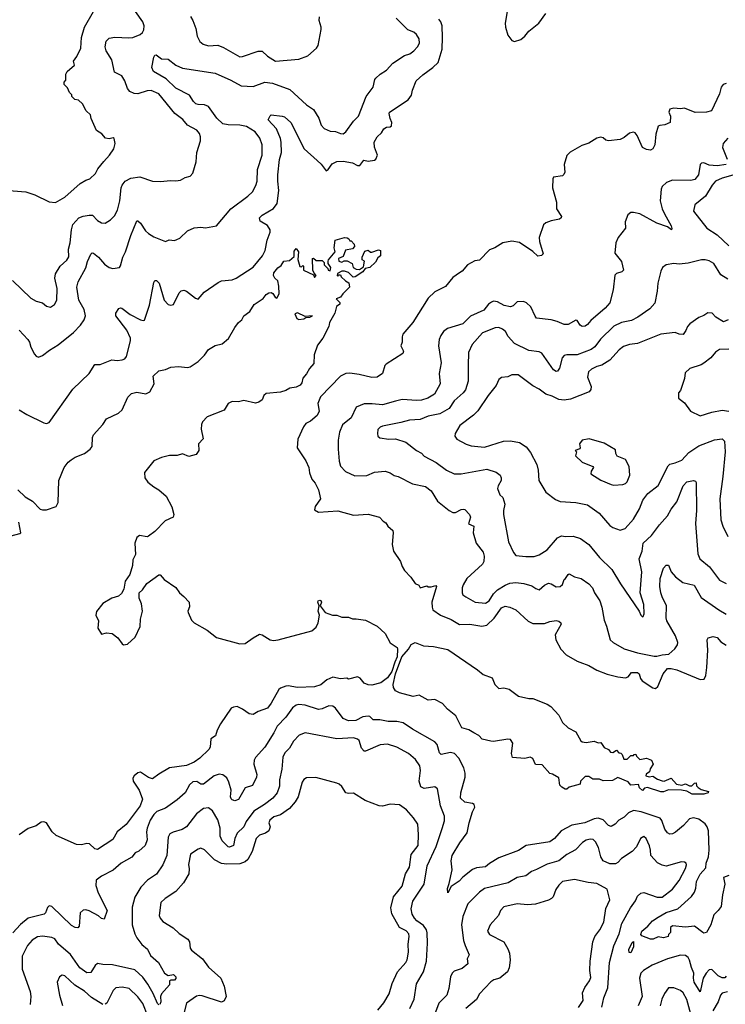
# Model space of a CAD drawing. Extents: x 1678759 to 1859541, y 384609 to 522867.
# Tile 402 of 466: x 1805510 to 1810908, y 457026 to 464562. Entities that reach past the tile are written whole.
import ezdxf

# ---------------------------------------------------------------- set-up
doc = ezdxf.new("R2010")
doc.units = 0

msp = doc.modelspace()

# ---------------------------------------------------------------- linework, layer by layer
at = {"layer": '0CON20XD'}
for points in [[(1805454, 462565), (1805595, 462432), (1805635, 462408), (1805685, 462393.8), (1805715, 462370), (1805745, 462362), (1805775, 462381.2), (1805793.5, 462416.5), (1805795.5, 462505), (1805779.5, 462585), (1805785, 462616.7), (1805819.4, 462675), (1805869.5, 462720.5), (1805885, 462746.7), (1805883.4, 462806.6), (1805896.8, 462855), (1805905.4, 462954.6), (1805916.1, 462993.9), (1805962, 463045), (1805995, 463057.8), (1806042.5, 463065), (1806066.5, 463066.5), (1806105, 463026), (1806135, 463007.5), (1806165, 463005.8), (1806205, 463029.2), (1806235, 463062), (1806257.5, 463105), (1806276.4, 463175), (1806286.5, 463275), (1806295, 463296.2), (1806318, 463325), (1806360.6, 463349.4), (1806428.7, 463358.7), (1806525, 463327.5), (1806585, 463324.2), (1806665, 463332.5), (1806705, 463328.8), (1806740, 463335), (1806775, 463353.3), (1806815, 463363.3), (1806835, 463387.5), (1806860, 463475), (1806864.4, 463545.6), (1806892.9, 463635), (1806892.9, 463665), (1806885, 463690), (1806865.4, 463715.4), (1806795, 463754.5), (1806757.9, 463797.9), (1806697.3, 463845), (1806575.2, 463995.2), (1806515, 464019.2), (1806485, 464018.8), (1806415, 463995.5), (1806385, 463997.5), (1806353, 464013), (1806334.8, 464034.8), (1806313.3, 464093.3), (1806291.6, 464131.6), (1806235, 464160.8), (1806215.9, 464255), (1806172.3, 464325), (1806163.3, 464355), (1806171.6, 464398.4), (1806195, 464421.1), (1806237.2, 464427.2), (1806345, 464422.5), (1806375, 464426.7), (1806432.4, 464447.6), (1806450.6, 464465), (1806460.5, 464485), (1806462.3, 464515), (1806453.1, 464545), (1806351.8, 464685)], [(1805395, 463258.1), (1805555.6, 463245.6), (1805625, 463222), (1805735, 463168.8), (1805785, 463162), (1805856, 463205), (1805972.7, 463307.3), (1806015, 463333.3), (1806045.8, 463344.2), (1806088.8, 463385), (1806108.3, 463421.7), (1806152.9, 463477.1), (1806196.2, 463525), (1806230, 463575), (1806240, 463615), (1806231.7, 463651.7), (1806225, 463657.5), (1806195, 463651.2), (1806166.4, 463656.4), (1806139.3, 463689.3), (1806097.5, 463715), (1806056.7, 463805), (1806052.5, 463835), (1806017.5, 463865), (1805989.3, 463919.3), (1805960, 463945), (1805931.7, 463951.7), (1805910, 463975), (1805908.3, 463988.3), (1805890, 464005), (1805875, 464040), (1805850, 464065), (1805850, 464085), (1805861.7, 464098.3), (1805862.5, 464145), (1805872.5, 464165), (1805930, 464215), (1805922.5, 464245), (1805948.3, 464281.7), (1805976.4, 464343.6), (1805982, 464425), (1806004.5, 464505.5), (1806075.8, 464624.2)], [(1809239.4, 464625), (1809223.1, 464535), (1809225.6, 464505), (1809244.4, 464445), (1809275, 464404), (1809295.8, 464394.2), (1809345, 464410.8), (1809374.5, 464435.5), (1809404.6, 464475.4), (1809482.5, 464535), (1809535, 464610)], [(1805506.7, 461575), (1805565, 461540), (1805695, 461476.7), (1805715, 461472.5), (1805735, 461480), (1805916, 461735), (1806041.2, 461855), (1806085, 461923.3), (1806125, 461923.3), (1806215, 461960), (1806255, 461952.5), (1806295, 461960), (1806315, 461967.5), (1806326.7, 461985), (1806358.6, 462105), (1806358.9, 462125), (1806330.6, 462185), (1806244.6, 462295), (1806245.7, 462315), (1806269.2, 462350.8), (1806282.3, 462357.7), (1806292.5, 462355), (1806354.5, 462304.5), (1806435, 462264.2), (1806455, 462258.8), (1806465, 462263.3), (1806503.6, 462376.4), (1806535, 462550), (1806545, 462566.2), (1806556.7, 462565), (1806575.7, 462545), (1806615, 462416.7), (1806645, 462381.2), (1806665, 462376.2), (1806687, 462383), (1806729.7, 462470.3), (1806745, 462486), (1806765, 462492), (1806786.7, 462485), (1806855, 462432), (1806875.9, 462424.1), (1806922.2, 462477.8), (1807029.6, 462550.4), (1807055, 462562.2), (1807135, 462571.9), (1807165, 462583.5), (1807295, 462666.9), (1807368.2, 462755), (1807386.7, 462796.7), (1807403.3, 462875), (1807425.4, 462935), (1807425, 462952.5), (1807405.8, 462985.8), (1807350.5, 463020.5), (1807344.4, 463045), (1807365, 463066.5), (1807452.3, 463117.7), (1807480.4, 463155), (1807492.5, 463255), (1807483.8, 463325), (1807484.6, 463374.6), (1807497.2, 463492.8), (1807512.3, 463545), (1807511.2, 463625), (1807504.1, 463654.1), (1807475, 463725.8), (1807412, 463795), (1807425, 463827.5), (1807435, 463833.3), (1807517.5, 463825), (1807535, 463817.5), (1807585, 463774.3), (1807685.5, 463575), (1807785.3, 463485.3), (1807817.4, 463457.4), (1807855, 463406.2), (1807871.2, 463415), (1807900.4, 463459.6), (1807935, 463475.6), (1807985, 463480.6), (1808055, 463466.7), (1808095, 463446.2), (1808113, 463447), (1808143, 463487), (1808175, 463480), (1808225, 463488), (1808234.4, 463495.6), (1808247.3, 463525), (1808223.9, 463586.1), (1808222.9, 463625), (1808244.2, 463665), (1808279.2, 463695), (1808295, 463728), (1808315, 463740), (1808345, 463742.5), (1808355, 463750), (1808357.5, 463775), (1808344.5, 463805), (1808335.7, 463845), (1808339.2, 463855), (1808481.4, 463948.6), (1808508.6, 463985), (1808515, 464022.5), (1808543.8, 464095), (1808595, 464141.4), (1808670, 464195), (1808710.6, 464235), (1808742.3, 464337.7), (1808743.7, 464426.3), (1808742.2, 464515), (1808731.9, 464545), (1808716.2, 464566.2)], [(1805507, 462187), (1805571.2, 462115), (1805584.3, 462094.3), (1805594.5, 462054.5), (1805623, 462003), (1805635, 461986.7), (1805655, 461978.8), (1805685, 461992), (1805736.8, 462033.2), (1805805.4, 462074.6), (1805921.4, 462168.6), (1805975.7, 462225), (1806004.2, 462265), (1806014.3, 462295), (1806004.4, 462345), (1805961.2, 462415), (1805947.6, 462515), (1805956.2, 462555), (1806016.2, 462663.8), (1806027.9, 462712.1), (1806055, 462766.7), (1806065, 462778), (1806075, 462774), (1806113.8, 462743.8), (1806159.8, 462689.8), (1806195, 462664.3), (1806222.7, 462657.3), (1806273.9, 462666.1), (1806282.3, 462677.7), (1806298.6, 462745), (1806319.4, 462785), (1806359.7, 462910.3), (1806405, 463023.8), (1806415, 463023.8), (1806435, 463004), (1806472.5, 462945), (1806495, 462926.9), (1806535, 462900.6), (1806625, 462863.8), (1806653.9, 462876.1), (1806695, 462872), (1806711.2, 462878.8), (1806735, 462891.2), (1806795, 462945.8), (1806845, 462969.2), (1806895, 462974), (1806931.7, 462968.3), (1807015, 462983.8), (1807126.2, 463115), (1807255, 463210.8), (1807292, 463245), (1807317.8, 463292.2), (1807326.5, 463325), (1807330, 463415), (1807365.5, 463525), (1807363.8, 463605), (1807347.9, 463655), (1807310.6, 463705), (1807245, 463744.5), (1807194.4, 463755.6), (1807105, 463757.8), (1807065, 463765.7), (1807017.3, 463807.3), (1806955, 463896.7), (1806925, 463911.5), (1806875, 463911.9), (1806858, 463918), (1806840.6, 463935), (1806810, 463985), (1806705, 464037.7), (1806630.1, 464110.1), (1806533.8, 464165), (1806521.2, 464195), (1806536, 464275), (1806545, 464290), (1806555, 464293.8), (1806595, 464263.3), (1806645, 464260), (1806703.8, 464213.8), (1806755, 464190.6), (1807005, 464151.9), (1807125, 464098.5), (1807205, 464055.5), (1807295, 464050.9), (1807386.2, 464083.8), (1807445, 464075.4), (1807577.8, 464027.8), (1807705, 463910.6), (1807757.5, 463875), (1807798.1, 463808.1), (1807816.9, 463755), (1807839.8, 463729.8), (1807885, 463708.6), (1807925, 463705.6), (1807965, 463690), (1807985, 463689.2), (1808006.4, 463703.6), (1808065, 463786.2), (1808102, 463825), (1808161.9, 463975), (1808215, 464046.7), (1808226.6, 464103.4), (1808234.5, 464115.5), (1808268, 464145), (1808315.3, 464174.7), (1808365, 464228.9), (1808455, 464288.6), (1808495, 464301.9), (1808525, 464324.2), (1808554.5, 464355.5), (1808568.3, 464381.7), (1808565.6, 464415), (1808545, 464449.2), (1808525, 464465.6), (1808478.6, 464485), (1808391.1, 464575)], [(1806816.9, 464586.9), (1806835.7, 464555), (1806856.9, 464495), (1806867.5, 464435), (1806888, 464395), (1806913.8, 464375), (1806955, 464363.1), (1807026.4, 464366.4), (1807070.3, 464350.3), (1807195, 464277.5), (1807215, 464279.2), (1807335, 464320.8), (1807365, 464322), (1807405, 464282.5), (1807465.9, 464245.9), (1807645, 464259.2), (1807715, 464286.2), (1807780, 464345), (1807792.5, 464365), (1807816.4, 464486.4), (1807816.2, 464505), (1807800, 464555), (1807803.3, 464585)], [(1810915, 464074), (1810891.2, 464065), (1810876, 464045), (1810863.1, 463995), (1810802.5, 463865), (1810765, 463855.6), (1810678.3, 463851.7), (1810596.1, 463883.9), (1810565, 463880), (1810515, 463886.2), (1810485, 463876.2), (1810476.7, 463855), (1810488, 463825), (1810486.7, 463775), (1810445, 463756.7), (1810407, 463753), (1810393.9, 463746.1), (1810377.1, 463685), (1810370, 463605), (1810353.3, 463575), (1810335.8, 463564.2), (1810305, 463568), (1810275, 463583.8), (1810235, 463676), (1810220, 463695), (1810205, 463702.5), (1810175, 463694.2), (1810135, 463660), (1810105, 463644.4), (1810015, 463635.7), (1809995, 463640.6), (1809975, 463657.5), (1809955, 463664.3), (1809925, 463654.4), (1809865, 463617.5), (1809810.8, 463599.2), (1809722.4, 463547.6), (1809695, 463522.5), (1809676.2, 463455), (1809681.2, 463395), (1809673, 463377), (1809661.7, 463368.3), (1809595, 463356.7), (1809588.8, 463345), (1809585.8, 463275), (1809617.1, 463165), (1809618, 463115), (1809654, 463055), (1809652, 463045), (1809640, 463035), (1809575, 463022), (1809535, 463006.9), (1809517.6, 462992.4), (1809484.5, 462895), (1809485.7, 462865), (1809515, 462770), (1809501.7, 462758.3), (1809475, 462752.5), (1809436.8, 462786.8), (1809335, 462858), (1809275, 462866), (1809207, 462853), (1809145, 462816), (1809105, 462800), (1809028.3, 462721.7), (1808992.7, 462717.3), (1808936.2, 462685), (1808895, 462638), (1808875.6, 462624.4), (1808825, 462588.8), (1808768.8, 462521.2), (1808685, 462478.8), (1808635, 462431.2), (1808518.1, 462245), (1808442, 462155), (1808436, 462135), (1808436.2, 462095), (1808426.7, 462065), (1808446, 462025), (1808441.7, 462008.3), (1808313.6, 461926.4), (1808304, 461916), (1808286, 461855), (1808245, 461826.2), (1808204.1, 461824.1), (1808107.4, 461847.4), (1808035, 461856.9), (1808005, 461853.1), (1807965.5, 461834.5), (1807811.4, 461675), (1807792, 461625), (1807800, 461565), (1807785, 461532), (1807735, 461490), (1807699.2, 461470.8), (1807682, 461445), (1807637.7, 461352.3), (1807634, 461285), (1807698.8, 461185), (1807721.2, 461135), (1807728, 461095), (1807746, 461045), (1807770, 461015), (1807796, 460965), (1807812.5, 460895), (1807770, 460835), (1807765, 460810), (1807795, 460792.5), (1807945, 460804), (1808065, 460768.6), (1808175, 460778.6), (1808263.6, 460753.6), (1808290, 460725), (1808311.7, 460711.7), (1808327.5, 460685), (1808363.6, 460653.6), (1808368, 460635), (1808360, 460545), (1808370, 460495), (1808423.8, 460415), (1808436.1, 460376.1), (1808455, 460347.5), (1808503.3, 460295), (1808536.7, 460246.7), (1808562.5, 460235), (1808573.9, 460213.9), (1808625, 460230), (1808635, 460222.5), (1808658, 460222), (1808692.5, 460232.5), (1808700, 460225), (1808664.3, 460104.3), (1808664.4, 460065), (1808671.4, 460045), (1808728.8, 460005), (1808811.3, 459971.3), (1808875, 459933.3), (1808955, 459936.5), (1809045, 459920.4), (1809085, 459927.5), (1809139.4, 459980.6), (1809195, 460061.5), (1809225, 460073.3), (1809260, 460065), (1809305, 460044), (1809399.6, 459959.6), (1809435, 459940), (1809525, 459941.5), (1809565, 459956.5), (1809615, 459964.4), (1809635, 459958.1), (1809651.2, 459945), (1809653.8, 459935), (1809607.5, 459855), (1809612, 459815), (1809651.2, 459745), (1809691.3, 459701.3), (1809775, 459651.4), (1809795.6, 459645.6), (1809865, 459618), (1809925, 459582.9), (1810005, 459553.1), (1810085, 459532), (1810146.1, 459523.9), (1810165, 459532.5), (1810190, 459565), (1810236.6, 459566.6), (1810248.5, 459555), (1810258.9, 459518.9), (1810272.5, 459502.5), (1810355, 459447.8), (1810375, 459443.3), (1810391.2, 459458.8), (1810433.7, 459555), (1810465, 459596.7), (1810495, 459596.7), (1810536.7, 459585), (1810715, 459512.7), (1810746.9, 459515), (1810758.3, 459541.7), (1810767.7, 459605), (1810775.5, 459735.5), (1810769.2, 459815), (1810778.3, 459831.7), (1810815, 459840), (1810845, 459834), (1810875, 459800), (1810913.8, 459775)], [(1810928.8, 463655), (1810891.4, 463615), (1810887.5, 463585), (1810922.3, 463495)], [(1810914.2, 463455), (1810845, 463442.5), (1810785, 463450), (1810745, 463465.6), (1810726, 463464), (1810715.9, 463454.1), (1810702.5, 463375), (1810675, 463338.5), (1810645, 463331.8), (1810505, 463334.6), (1810457.5, 463315), (1810425.6, 463285), (1810416.7, 463265), (1810409.4, 463175), (1810424.5, 463115), (1810443.5, 463075), (1810494, 462985), (1810500, 462965), (1810496.7, 462953.3), (1810465.6, 462975.6), (1810385, 463004.5), (1810254.2, 463075.8), (1810205, 463087.5), (1810185, 463086.2), (1810161.7, 463068.3), (1810142, 463015), (1810143.9, 462966.1), (1810088.8, 462895), (1810072, 462855), (1810062.5, 462775), (1810115, 462712.5), (1810128.8, 462645), (1810117.7, 462632.3), (1810075, 462618.8), (1810064.2, 462605.8), (1810051.1, 462495), (1810025.6, 462395), (1809988.9, 462355), (1809880.1, 462259.9), (1809855, 462228.6), (1809835, 462215.7), (1809814.2, 462214.2), (1809798.8, 462225), (1809775, 462260), (1809765, 462263.3), (1809705, 462229.2), (1809675, 462228.1), (1809622.7, 462252.7), (1809575.4, 462265.4), (1809465, 462277.5), (1809452.8, 462292.8), (1809421.2, 462365), (1809386.7, 462395), (1809365, 462404), (1809315, 462403.3), (1809285, 462371.2), (1809265, 462364.2), (1809216.7, 462375), (1809165, 462403.5), (1809135, 462406.7), (1809118.7, 462401.3), (1809096, 462385), (1809060.5, 462339.5), (1808958, 462292), (1808900.8, 462235), (1808782.2, 462197.8), (1808752.9, 462175), (1808732.9, 462145), (1808718.1, 462115), (1808714.6, 462065), (1808733.5, 461935), (1808720, 461855), (1808725.6, 461775), (1808683.1, 461695), (1808632, 461665), (1808585, 461651.3), (1808548, 461648), (1808435, 461655.4), (1808385, 461642.1), (1808285, 461614.2), (1808207.6, 461622.4), (1808145, 461621.8), (1808084.6, 461595.4), (1808045, 461515.7), (1807979.2, 461460.8), (1807957.5, 461405), (1807946.5, 461345), (1807945.5, 461275), (1807953.3, 461183.3), (1807964.5, 461145), (1808002.8, 461102.8), (1808075, 461070.6), (1808165, 461073.3), (1808225, 461097.8), (1808305, 461106.9), (1808343.3, 461095), (1808375, 461074.2), (1808405, 461065.6), (1808515, 461010), (1808615, 460989.1), (1808658.5, 460955), (1808706.7, 460876.7), (1808796.8, 460806.8), (1808825, 460791.2), (1808845, 460791.2), (1808886.4, 460813.6), (1808905, 460816.7), (1808915, 460813.8), (1808951.4, 460775), (1808957.8, 460755), (1808944.3, 460704.3), (1808983.8, 460685), (1808978.6, 460635), (1809003.3, 460555), (1809055.4, 460485.4), (1809064.4, 460455), (1809061.9, 460415), (1809051.4, 460395), (1808930.6, 460285), (1808902.6, 460237.4), (1808895.4, 460214.6), (1808894.4, 460175), (1808901.2, 460161.2), (1808922, 460145), (1808995, 460103.8), (1809073.3, 460096.7), (1809100.6, 460115), (1809135, 460167.5), (1809165, 460197.1), (1809223.8, 460235), (1809260.2, 460249.8), (1809305, 460254.6), (1809366, 460246), (1809428.5, 460228.5), (1809457.6, 460207.6), (1809485, 460198.8), (1809525.8, 460235), (1809555, 460248.1), (1809575, 460244.4), (1809615, 460220.5), (1809645, 460224.5), (1809662.1, 460237.9), (1809675, 460277.5), (1809686.7, 460285), (1809705, 460316.7), (1809715, 460321.2), (1809755, 460298.1), (1809805.5, 460285.5), (1809863.7, 460243.7), (1809893.4, 460213.4), (1809908.9, 460175), (1809947.9, 460115), (1809964.4, 460065), (1809981.4, 459965), (1810000.3, 459920.3), (1810027.5, 459815), (1810049.2, 459795), (1810135, 459746.8), (1810236.3, 459716.3), (1810365, 459691.1), (1810385, 459689.4), (1810425, 459700.9), (1810476.2, 459705), (1810523, 459747), (1810542.5, 459777.5), (1810545.7, 459794.3), (1810527.8, 459845), (1810461, 459961), (1810456.6, 459985), (1810459.6, 460075), (1810424.3, 460145.7), (1810414.1, 460175), (1810408.1, 460225), (1810410.4, 460285), (1810435, 460363.3), (1810455, 460386.7), (1810475, 460386.7), (1810493.1, 460335), (1810527.6, 460297.6), (1810583.8, 460255), (1810671.4, 460235), (1810725, 460140.6), (1810859.4, 460045), (1810915, 460010.9)], [(1810966.7, 463373.3), (1810885, 463350.5), (1810833.8, 463326.2), (1810807.3, 463295), (1810758.1, 463211.9), (1810674.4, 463145.6), (1810665.9, 463095.9), (1810766.5, 462966.5), (1810845.9, 462915.9), (1810935, 462831.1)], [(1805495, 460962.5), (1805550.5, 460910.5), (1805607, 460877), (1805667, 460817), (1805685, 460810), (1805715, 460810), (1805790, 460835), (1805803.6, 460866.4), (1805810, 461035), (1805850, 461135), (1805881.1, 461175), (1805903.3, 461193.3), (1805935, 461213.3), (1806006.9, 461243.1), (1806050, 461275), (1806063.1, 461295), (1806067.8, 461365), (1806074.3, 461385), (1806147, 461463), (1806173.2, 461506.8), (1806265, 461550.8), (1806292.9, 461575), (1806337.3, 461672.7), (1806365, 461701.2), (1806405, 461711.4), (1806475, 461699.4), (1806505.4, 461714.6), (1806538, 461775), (1806530, 461835), (1806573.3, 461875), (1806625.7, 461884.3), (1806667, 461903), (1806725, 461907.5), (1806795, 461900.8), (1806815, 461905.7), (1806874.4, 461945), (1806924.7, 461995.3), (1806955, 462037.1), (1807005, 462068.6), (1807059.4, 462080.6), (1807106.8, 462123.2), (1807155, 462206), (1807185, 462244.2), (1807210, 462265), (1807225, 462295.8), (1807270.9, 462329.1), (1807305, 462382), (1807371.4, 462428.6), (1807395, 462460), (1807415, 462472.5), (1807435, 462474), (1807447.1, 462467.1), (1807465, 462437.5), (1807478.3, 462431.7), (1807496.2, 462465), (1807493.6, 462523.6), (1807483.6, 462563.6), (1807462.5, 462585), (1807452.5, 462605), (1807453.3, 462625), (1807485, 462663.3), (1807509.3, 462680.7), (1807530, 462715), (1807575, 462720), (1807609.3, 462750.7), (1807610.7, 462789.3), (1807625, 462810), (1807642.5, 462785), (1807637, 462727), (1807653, 462673), (1807665, 462670), (1807675, 462680), (1807680, 462675), (1807680, 462645), (1807758.3, 462608.3), (1807765, 462590), (1807777.5, 462605), (1807761.7, 462621.7), (1807752.5, 462645), (1807750, 462735), (1807757, 462737), (1807778.3, 462718.3), (1807825, 462720), (1807840, 462705), (1807840, 462685), (1807868.3, 462658.3), (1807870, 462645), (1807885, 462640), (1807890, 462665), (1807870, 462695), (1807870, 462715), (1807872.5, 462725), (1807922.5, 462785), (1807916.7, 462815), (1807922.5, 462875), (1807995, 462896.2), (1808015, 462892.5), (1808027.5, 462885), (1808035, 462870), (1808045, 462870), (1808070, 462845), (1808072.5, 462825), (1808055, 462807.5), (1808001.7, 462798.3), (1807985, 462750), (1807950, 462735), (1807952.5, 462715), (1807975, 462707.5), (1807993, 462717), (1808015, 462717.5), (1808052.5, 462695), (1808062.5, 462665), (1808083.6, 462653.6), (1808109.3, 462650.7), (1808140.7, 462669.3), (1808147.5, 462715), (1808130, 462725), (1808130, 462745), (1808150.7, 462789.3), (1808175, 462797.5), (1808193, 462783), (1808205, 462782.5), (1808255, 462800), (1808270, 462795), (1808270, 462755), (1808250.7, 462739.3), (1808233, 462707), (1808190, 462665), (1808153, 462657), (1808135, 462632.5), (1808076.7, 462595), (1808061.2, 462591.2), (1808026.2, 462626.2), (1807995, 462636.2), (1807973.6, 462636.4), (1807941.7, 462618.3), (1807940, 462605), (1807945, 462600), (1807951.7, 462608.3), (1807965, 462610), (1807970, 462595), (1808002.3, 462562.3), (1808028, 462548), (1808033.3, 462515), (1807983.3, 462465), (1807965, 462437.5), (1807930, 462425), (1807958.3, 462398.3), (1807958.8, 462385), (1807933.3, 462366.7), (1807920, 462315), (1807880, 462245), (1807875.9, 462214.1), (1807828.8, 462125), (1807789.4, 462070.6), (1807763.2, 461996.8), (1807759.2, 461930.8), (1807727.1, 461892.9), (1807705, 461851.2), (1807675, 461818.8), (1807667.6, 461782.4), (1807655.6, 461765), (1807625, 461750), (1807577.5, 461742.5), (1807546.1, 461723.9), (1807505, 461710.4), (1807395, 461702), (1807378.8, 461685), (1807365, 461653.3), (1807340, 461635), (1807315, 461626.2), (1807225, 461646.5), (1807185, 461637.1), (1807135, 461638.6), (1807103.8, 461625), (1807075, 461573.3), (1806945, 461523.1), (1806909.2, 461485), (1806900.8, 461465), (1806897.7, 461427.7), (1806913.3, 461355), (1806877.5, 461315), (1806879.2, 461265), (1806860, 461235), (1806805, 461220), (1806755, 461238.1), (1806715, 461225.6), (1806655, 461227.3), (1806595, 461212.2), (1806535, 461186), (1806464.5, 461095.5), (1806467.5, 461055), (1806491.3, 461021.3), (1806535, 460986), (1806574.4, 460964.4), (1806631.2, 460915), (1806673.9, 460833.9), (1806690, 460775), (1806683.3, 460755), (1806622.7, 460727.3), (1806544.4, 460645.6), (1806495, 460608.8), (1806485, 460604.2), (1806426.1, 460613.9), (1806405, 460600), (1806390.6, 460555), (1806395, 460470), (1806376.7, 460426.7), (1806372.2, 460385), (1806353.2, 460316.8), (1806317.5, 460265), (1806305.8, 460204.2), (1806289.1, 460170.9), (1806265, 460150.8), (1806215, 460133.8), (1806145, 460094), (1806098.3, 460031.7), (1806093.4, 460003.4), (1806111.7, 459961.7), (1806106.7, 459905), (1806135, 459860), (1806175, 459870), (1806217.5, 459865), (1806261.7, 459831.7), (1806293.9, 459783.9), (1806305, 459776.7), (1806335, 459781.2), (1806393.8, 459835), (1806431.9, 459918.1), (1806434.4, 459975), (1806449.4, 460035), (1806440.6, 460090.6), (1806422.9, 460135), (1806423.8, 460175), (1806450.5, 460199.5), (1806482.4, 460247.6), (1806575, 460313.3), (1806585, 460312.5), (1806615, 460276.7), (1806703.8, 460215), (1806732, 460175), (1806766.6, 460146.6), (1806806.7, 460105), (1806808.3, 460068.3), (1806796.7, 460035), (1806798.8, 460025), (1806825.5, 459965.5), (1806844.2, 459945), (1806945, 459888.8), (1807015, 459834), (1807194.1, 459784.1), (1807235, 459787.5), (1807295, 459832), (1807345, 459858), (1807365, 459854.2), (1807426.4, 459816.4), (1807451.7, 459811.7), (1807487.5, 459815), (1807745, 459884.3), (1807777, 459913), (1807794.5, 459945.5), (1807802.5, 460005), (1807794.2, 460035.8), (1807800, 460075), (1807790, 460105), (1807792.5, 460115), (1807805, 460120), (1807815, 460117.5), (1807818.8, 460105), (1807810, 460075), (1807845.8, 460025.8), (1807902.5, 460005), (1807935, 460005.6), (1807975, 459989.6), (1808025, 459988.7), (1808055, 459975.3), (1808085, 459976.6), (1808156.2, 459965), (1808245, 459919.4), (1808305, 459864.2), (1808345, 459792.9), (1808396.9, 459756.9), (1808401.4, 459745), (1808398.8, 459685), (1808379.1, 459645), (1808356.7, 459573.3), (1808325, 459525.7), (1808273.8, 459486.2), (1808205, 459468.6), (1808175, 459470.8), (1808145, 459484.2), (1808115, 459521.2), (1808095, 459532), (1808025, 459514), (1808013, 459523), (1807965, 459518), (1807905, 459530.8), (1807859.7, 459510.3), (1807815, 459470.9), (1807765, 459455.7), (1807635, 459449.6), (1807565, 459462.7), (1807545, 459460.9), (1807505, 459446.7), (1807492.5, 459435), (1807435, 459330), (1807405, 459293.1), (1807335, 459267.5), (1807295, 459244.3), (1807265, 459250), (1807215, 459285.6), (1807175, 459304.3), (1807145, 459300.6), (1807128.2, 459291.8), (1807047.4, 459172.6), (1807021.2, 459125), (1807008.8, 459081.2), (1806971.7, 459058.3), (1806966, 458995), (1806958, 458975), (1806889.1, 458910.9), (1806845, 458879.5), (1806785, 458854.1), (1806655.3, 458834.7), (1806573.3, 458786.7), (1806525, 458750.8), (1806495, 458761.9), (1806435, 458802.5), (1806415, 458798), (1806384.5, 458775.5), (1806374.3, 458755.7), (1806378.6, 458735), (1806424.6, 458664.6), (1806448.2, 458595), (1806431.8, 458545), (1806362.5, 458452.5), (1806325, 458403.1), (1806254.6, 458345.4), (1806222.6, 458287.4), (1806105, 458211.2), (1806085, 458216.7), (1806045, 458254.3), (1806022.4, 458257.6), (1805982.6, 458247.4), (1805945, 458247.9), (1805789.2, 458319.2), (1805758.2, 458345), (1805713.9, 458413.9), (1805695, 458423.5), (1805675, 458418.9), (1805635, 458391.8), (1805575, 458371.1), (1805505, 458322.5)], [(1810926.7, 462576.7), (1810875, 462609.4), (1810820, 462695), (1810785, 462716.5), (1810755, 462724.5), (1810726.2, 462723.8), (1810625, 462699.1), (1810555, 462691.2), (1810515, 462696.2), (1810455, 462686), (1810426.7, 462665), (1810415, 462637.5), (1810392.2, 462545), (1810388.1, 462485), (1810368.5, 462391.5), (1810330.7, 462349.3), (1810240, 462285), (1810190.7, 462260.7), (1810115, 462244.4), (1810055, 462215.6), (1809953.8, 462116.2), (1809910.9, 462059.1), (1809882.6, 462037.4), (1809775, 461997.3), (1809695, 461997.8), (1809675, 461992.5), (1809660.6, 461975), (1809640.5, 461895), (1809625, 461870.8), (1809615, 461868.6), (1809595, 461881.4), (1809505, 462008.6), (1809485, 462019.4), (1809405, 462031.1), (1809295, 462082.5), (1809247.8, 462137.8), (1809226.9, 462175), (1809205, 462194.4), (1809175, 462207.5), (1809146.9, 462203.1), (1809050, 462165), (1808971.9, 462075), (1808942.9, 462015), (1808942.2, 461915), (1808942.1, 461795), (1808920.5, 461729.5), (1808902.2, 461705), (1808833.6, 461645), (1808795, 461586.4), (1808725, 461546.1), (1808635, 461526.8), (1808575, 461502.7), (1808492, 461498), (1808425, 461478.6), (1808285, 461451.4), (1808267, 461443), (1808251.2, 461425), (1808246.2, 461395), (1808251.2, 461375), (1808265, 461361.2), (1808335, 461351.4), (1808385, 461352.9), (1808465, 461328.6), (1808545, 461264.2), (1808583.4, 461243.4), (1808605, 461220.8), (1808695, 461172.5), (1808775, 461113.1), (1808835, 461086.7), (1808887.5, 461085), (1809085, 461120.8), (1809155, 461098.6), (1809186, 461075), (1809194, 461055), (1809192.5, 461035), (1809169.4, 460995), (1809165.6, 460975), (1809184.2, 460925), (1809205.8, 460905), (1809222.2, 460855), (1809211.1, 460805), (1809211.9, 460775), (1809249.4, 460565), (1809287.1, 460485), (1809305, 460461.4), (1809383.5, 460453.5), (1809445, 460454.5), (1809485, 460465.5), (1809544.7, 460505.3), (1809625, 460597.5), (1809655, 460611.4), (1809685, 460605.6), (1809745, 460608.1), (1809801.3, 460591.3), (1809864.5, 460544.5), (1809945, 460446.9), (1810041.4, 460355), (1810105.7, 460245), (1810248.8, 460035), (1810263.3, 460005), (1810275, 459992.5), (1810280, 459995), (1810288.8, 460015), (1810285.7, 460085), (1810257.5, 460175), (1810268.9, 460335), (1810248.5, 460435), (1810272.2, 460495), (1810279.4, 460555), (1810344.3, 460615), (1810405, 460695.8), (1810466.2, 460763.8), (1810493.3, 460816.7), (1810538.1, 460871.9), (1810585.5, 460995), (1810614.7, 461025.3), (1810664.2, 461034.2), (1810679.4, 461029.4), (1810685, 461020), (1810687.8, 460805), (1810680, 460705), (1810698.9, 460475), (1810712.9, 460435), (1810786.7, 460375), (1810865, 460273.3), (1810915, 460245.6)], [(1807645, 462267.5), (1807685, 462272.5), (1807698.3, 462281.7), (1807730, 462285), (1807750, 462295), (1807695, 462290), (1807635, 462317.5), (1807615, 462310), (1807630, 462275), (1807645, 462267.5)], [(1810931.2, 462265), (1810895, 462250), (1810836.4, 462286.4), (1810806.7, 462315), (1810775, 462318), (1810745, 462298.6), (1810705, 462284), (1810636.2, 462235), (1810618.8, 462215), (1810606.9, 462183.1), (1810585, 462153.3), (1810555, 462154.2), (1810525, 462168.6), (1810415.6, 462155.6), (1810236.6, 462083.4), (1810175, 462075.4), (1810128.5, 462061.5), (1810095.5, 462035), (1810025, 461956.5), (1809965, 461916.9), (1809925, 461906.7), (1809885, 461886.9), (1809862.8, 461867.2), (1809853.1, 461825), (1809881.4, 461755), (1809878.9, 461731.1), (1809866.2, 461715), (1809725, 461657.3), (1809675, 461649.1), (1809635.4, 461655.4), (1809585, 461681.4), (1809536, 461696), (1809485, 461733.3), (1809435, 461758.8), (1809323, 461843), (1809275.5, 461844.5), (1809245, 461827.5), (1809195, 461824), (1809175, 461808.8), (1809156.5, 461763.5), (1809093.2, 461686.8), (1809015, 461568.6), (1808982.9, 461535), (1808877.5, 461455), (1808842, 461395), (1808840, 461375), (1808855, 461351.2), (1808925, 461314.2), (1808965, 461300.8), (1809065, 461289.4), (1809212.6, 461337.4), (1809265, 461339.1), (1809335, 461326), (1809385, 461292), (1809418.9, 461248.9), (1809467.2, 461157.2), (1809477.1, 461115), (1809482.5, 461035), (1809535.8, 460945.8), (1809610.3, 460890.3), (1809645, 460874.4), (1809765, 460866.9), (1809855, 460849.4), (1809943.1, 460785), (1810025, 460690.6), (1810046.7, 460675), (1810105, 460654), (1810141.1, 460668.9), (1810205, 460739.2), (1810252.7, 460817.3), (1810277.9, 460885), (1810315.5, 460935), (1810395, 460998), (1810471.7, 461148.3), (1810485, 461160.8), (1810525, 461170), (1810575, 461191.5), (1810628.3, 461248.3), (1810705, 461300.9), (1810825, 461346.9), (1810884.3, 461354.3), (1810901.4, 461335), (1810907.5, 461255), (1810890.5, 461065), (1810865.6, 460895), (1810873.3, 460735), (1810889.4, 460685), (1810927.6, 460607.6)], [(1810935, 462041.5), (1810865, 462037.1), (1810833.1, 462016.9), (1810797.2, 461972.8), (1810745, 461932.5), (1810725, 461920.8), (1810636.4, 461893.6), (1810601.7, 461858.3), (1810597.5, 461815), (1810566.2, 461723.8), (1810550, 461705), (1810550, 461665), (1810595, 461630), (1810642.5, 461565), (1810715, 461530.8), (1810805, 461558.1), (1810885, 461572.5), (1810936.4, 461566.4)], [(1810055, 460998.8), (1810125, 461003.8), (1810145, 461011.2), (1810158.8, 461025), (1810179.2, 461075), (1810172.3, 461142.3), (1810145, 461196.7), (1810081.2, 461221.2), (1810070.7, 461240.7), (1810069.3, 461269.3), (1809981.7, 461321.7), (1809866.4, 461353.6), (1809812.5, 461345), (1809793.6, 461316.4), (1809798.8, 461285), (1809795, 461277.5), (1809760, 461265), (1809770, 461255), (1809762.5, 461225), (1809812.5, 461175), (1809895, 461142.5), (1809900, 461135), (1809882.3, 461107.7), (1809880, 461085), (1809957.3, 461037.3), (1810035, 461004), (1810055, 460998.8)], [(1805445, 460611.2), (1805511.7, 460628.3), (1805517.5, 460635), (1805504.2, 460715)], [(1810745, 458633.8), (1810655, 458633.8), (1810615, 458658), (1810573.9, 458666.1), (1810475, 458667.5), (1810435, 458653.3), (1810415, 458652.5), (1810314.1, 458685.9), (1810289.3, 458680.7), (1810275, 458663.3), (1810251.7, 458681.7), (1810245, 458707.5), (1810185, 458703.3), (1810165, 458728.8), (1810085, 458762.9), (1810045, 458740), (1809975, 458736.7), (1809945, 458750), (1809895, 458750), (1809865, 458770), (1809835, 458770), (1809800, 458735), (1809798.3, 458711.7), (1809715, 458687.5), (1809697, 458673), (1809683.6, 458673.6), (1809657, 458687), (1809643, 458703), (1809635, 458760), (1809587, 458787), (1809565, 458792.5), (1809508.3, 458858.3), (1809455, 458862.5), (1809435, 458907.5), (1809415, 458917.5), (1809375, 458907.5), (1809280, 458915), (1809273.3, 458945), (1809282, 459025), (1809265, 459053.8), (1809245, 459056), (1809135, 459037.3), (1809115, 459039.6), (1809049.2, 459055), (1809022.3, 459082.3), (1808985, 459103.5), (1808945, 459126.4), (1808891.7, 459141.7), (1808846.9, 459235), (1808783.1, 459285), (1808745, 459328.6), (1808685, 459358.1), (1808635, 459354), (1808565, 459392.9), (1808521.2, 459381.2), (1808415, 459409.2), (1808385.7, 459425.7), (1808370.4, 459450.4), (1808367.9, 459475), (1808385.4, 459555), (1808433.8, 459686.2), (1808484.2, 459745), (1808505, 459779.2), (1808535, 459794), (1808599.7, 459769.7), (1808675, 459764.4), (1808785, 459741.1), (1809012, 459585), (1809055, 459551.4), (1809123.8, 459525), (1809146.2, 459475), (1809175, 459443.3), (1809215, 459448.8), (1809255, 459437.1), (1809325.5, 459385.5), (1809405, 459366.9), (1809435, 459365.7), (1809545, 459322.9), (1809573.8, 459305), (1809635, 459238), (1809662.1, 459182.1), (1809705, 459142.9), (1809765, 459112.5), (1809803.3, 459043.3), (1809814.3, 459034.3), (1809845, 459028.6), (1809905, 459038.8), (1809935, 459027.5), (1809955, 459030), (1809980.7, 458990.7), (1810015, 458977.5), (1810030, 458955), (1810047, 458953), (1810075, 458970), (1810095, 458950), (1810108.3, 458948.3), (1810118.3, 458938.3), (1810133, 458903), (1810157, 458903), (1810185, 458930), (1810205, 458930), (1810211.7, 458938.3), (1810225, 458940), (1810230, 458925), (1810255, 458900), (1810305, 458910), (1810343.6, 458893.6), (1810357.5, 458865), (1810333, 458827), (1810327.5, 458805), (1810301.7, 458788.3), (1810300, 458775), (1810325, 458767.5), (1810355, 458771.2), (1810389.3, 458749.3), (1810425, 458736.7), (1810440, 458735), (1810495, 458757.5), (1810535, 458710), (1810575, 458703.3), (1810605, 458712.5), (1810635, 458697.5), (1810651.7, 458698.3), (1810671.7, 458718.3), (1810685, 458720), (1810688.3, 458698.3), (1810700, 458685), (1810725, 458670), (1810780, 458655), (1810777.5, 458645), (1810745, 458633.8)], [(1810935, 458012.9), (1810894.4, 457995.6), (1810905.4, 457945), (1810886.7, 457865), (1810877.1, 457775), (1810855, 457743.3), (1810819.4, 457710.6), (1810797.5, 457635), (1810763.6, 457576.4), (1810745, 457571.2), (1810737.5, 457575), (1810673.2, 457623.2), (1810605, 457616.7), (1810505, 457627.5), (1810490, 457615), (1810490, 457575), (1810475, 457560), (1810470, 457545), (1810435, 457535.8), (1810395, 457541.2), (1810355.7, 457524.3), (1810335, 457524.2), (1810269.3, 457549.3), (1810261.2, 457561.2), (1810270.8, 457585), (1810316.6, 457623.4), (1810350.8, 457665), (1810395, 457694), (1810455, 457728.1), (1810544.5, 457755.5), (1810649.8, 457850.2), (1810672.9, 457885), (1810682.5, 457915), (1810687.1, 457965), (1810715, 458022.9), (1810758.3, 458071.7), (1810760.9, 458105), (1810780, 458155), (1810785.9, 458205), (1810779.6, 458355), (1810770.4, 458385), (1810755, 458407.5), (1810705, 458442.7), (1810665, 458453.5), (1810635, 458444.3), (1810589.2, 458395), (1810526.9, 458343.1), (1810505, 458330.8), (1810485, 458328.6), (1810465, 458339.2), (1810445.4, 458365.4), (1810423.8, 458433.8), (1810409.7, 458449.7), (1810265, 458500.3), (1810205, 458508.9), (1810167.4, 458492.6), (1810135, 458458), (1810093.8, 458435), (1810065, 458404.3), (1810035, 458387.5), (1810015, 458395.8), (1809975, 458436.7), (1809935, 458450.5), (1809905, 458445.5), (1809834, 458416), (1809735, 458396.4), (1809652.5, 458355), (1809602.2, 458295), (1809565, 458270.5), (1809385, 458240.4), (1809325, 458202.3), (1809175, 458146.4), (1809105.5, 458104.5), (1809072.7, 458077.3), (1809005, 458070), (1808975, 458058.5), (1808899.7, 458000.3), (1808872, 457968), (1808811.4, 457928.6), (1808785, 457880), (1808782, 457912), (1808795, 457950), (1808817.5, 458055), (1808811.9, 458125), (1808817.8, 458165), (1808877.4, 458262.6), (1808932.4, 458337.6), (1808948.9, 458415), (1808975, 458500), (1808992.5, 458535), (1808986.7, 458555), (1808975, 458563.3), (1808915, 458574), (1808882.9, 458605), (1808884.4, 458645), (1808919.1, 458765), (1808918.8, 458795), (1808907.1, 458835), (1808869.9, 458909.9), (1808836.7, 458946.7), (1808805, 458953.8), (1808735, 458938.6), (1808721.4, 458951.4), (1808703.8, 459013.8), (1808685, 459035.6), (1808515, 459131.2), (1808445, 459180.5), (1808395, 459190), (1808328.3, 459191.7), (1808266.5, 459203.5), (1808215, 459204.3), (1808188.5, 459228.5), (1808175, 459231.5), (1808135, 459225.5), (1808081.8, 459198.2), (1808025, 459196.5), (1807985, 459212.9), (1807925, 459293.1), (1807905, 459306.9), (1807875, 459309.4), (1807823.5, 459286.5), (1807795, 459281.3), (1807695, 459315.9), (1807645, 459319.6), (1807625, 459314.6), (1807597.8, 459295), (1807545, 459224.4), (1807480.4, 459155), (1807455.5, 459105), (1807385.6, 458995), (1807314.2, 458915), (1807304.4, 458895), (1807300.6, 458865), (1807324.5, 458785), (1807321.8, 458765), (1807289.8, 458700.2), (1807235, 458684), (1807185, 458592.9), (1807155, 458584.4), (1807135, 458590), (1807128, 458598), (1807123.8, 458615), (1807127.3, 458665), (1807110.3, 458725), (1807095, 458758.2), (1807065, 458783.2), (1807035, 458788.4), (1806996.9, 458775), (1806915, 458710), (1806895, 458711.1), (1806865, 458731.9), (1806835, 458728.6), (1806810, 458705), (1806775, 458644.3), (1806715, 458590), (1806625, 458528.1), (1806559.5, 458500.5), (1806535, 458477.8), (1806509.1, 458435), (1806486.4, 458375), (1806481.1, 458345), (1806484.5, 458285), (1806469.1, 458240.9), (1806421.7, 458198.3), (1806394.5, 458185.5), (1806367.9, 458152.1), (1806285, 458105.8), (1806225, 458051.9), (1806135, 458006.2), (1806094.1, 457975.9), (1806091.2, 457935), (1806110.4, 457880.4), (1806178.6, 457745), (1806155, 457677.5), (1806135, 457682.9), (1806112.2, 457702.2), (1806041.9, 457741.9), (1806015, 457750), (1805995, 457747.3), (1805973.3, 457725), (1805965.6, 457624.4), (1805955, 457612.5), (1805935, 457613.1), (1805905, 457630), (1805755, 457774.3), (1805735, 457778.6), (1805723.2, 457766.8), (1805707.1, 457725), (1805696.2, 457715), (1805575, 457685.4), (1805515, 457637.3), (1805456.5, 457573.5)], [(1808494.4, 456995), (1808527.1, 457065), (1808546.9, 457183.1), (1808598.8, 457275), (1808621.8, 457355), (1808628.9, 457495), (1808627.9, 457572.1), (1808621.1, 457595), (1808599, 457629), (1808549.1, 457665), (1808531.5, 457685), (1808513.8, 457715), (1808504.5, 457755.5), (1808517.7, 457815), (1808603.6, 457945), (1808628.5, 458085), (1808696.1, 458235), (1808741.7, 458371.7), (1808760.5, 458429.5), (1808760, 458465), (1808728.5, 458545), (1808706.9, 458675), (1808685, 458689.4), (1808605, 458676.7), (1808579.6, 458689.6), (1808566.2, 458735), (1808576.4, 458815), (1808570.6, 458850.6), (1808538.8, 458898.8), (1808485.4, 458945.4), (1808395, 458994.3), (1808325, 459017.8), (1808268.7, 459011.3), (1808155, 458962.9), (1808145, 458964.2), (1808125, 458986.2), (1808106, 459046), (1808095, 459055.6), (1808065, 459064.4), (1807935, 459058.1), (1807695, 459103.1), (1807648, 459085), (1807605, 459039.2), (1807574.7, 458985.3), (1807539.6, 458950.4), (1807522.1, 458917.9), (1807514.5, 458825), (1807498.5, 458745), (1807497.9, 458695), (1807479.1, 458645), (1807445.6, 458605), (1807383.9, 458556.1), (1807300, 458505), (1807242.5, 458425), (1807225.4, 458385), (1807174.1, 458335), (1807157.1, 458295), (1807145, 458240.8), (1807115, 458228.8), (1807105, 458231.2), (1807057.8, 458277.8), (1807044.1, 458314.1), (1807043.3, 458375), (1807025, 458437.5), (1806985, 458505.8), (1806955, 458530), (1806915, 458524.2), (1806862.5, 458485), (1806787.1, 458385), (1806752, 458365), (1806685.3, 458344.7), (1806659.5, 458330.5), (1806646.2, 458305), (1806635.3, 458164.7), (1806605.4, 458094.6), (1806557.1, 458022.9), (1806487.1, 457975), (1806437.7, 457922.3), (1806390, 457845), (1806370.5, 457769.5), (1806371.5, 457635), (1806391.2, 457565), (1806406.9, 457535), (1806445, 457482.9), (1806487.1, 457447.1), (1806510.5, 457400.5), (1806572.5, 457345), (1806617.1, 457265), (1806645, 457247.5), (1806687.5, 457255), (1806705.6, 457235), (1806705, 457222.5), (1806695, 457210), (1806665, 457211.2), (1806656.7, 457205), (1806655, 457174), (1806595.6, 457105), (1806587.8, 457085), (1806588.5, 457045), (1806581.2, 457025)], [(1808249.5, 456980.5), (1808295, 457038.1), (1808337.1, 457105), (1808359.6, 457185), (1808400.5, 457275), (1808463.3, 457345), (1808474, 457366), (1808485.4, 457425), (1808481.3, 457485), (1808490.3, 457545), (1808487.3, 457565), (1808467.2, 457587.2), (1808414.5, 457615), (1808357.8, 457717.8), (1808348.4, 457765), (1808371, 457849), (1808435, 457930.6), (1808460.9, 458025), (1808491.8, 458075), (1808506.2, 458173.8), (1808558.2, 458241.8), (1808562.1, 458325), (1808555.8, 458405), (1808523, 458453), (1808468.8, 458515), (1808415, 458553.8), (1808345, 458558.8), (1808285, 458543.3), (1808260, 458545), (1808152.5, 458585), (1808065, 458641.2), (1808025, 458640), (1808005.8, 458645.8), (1807975, 458693.8), (1807955, 458711.2), (1807937.3, 458717.3), (1807775, 458762), (1807705, 458760), (1807685, 458746.7), (1807670.8, 458725), (1807639.5, 458615), (1807616.7, 458575), (1807575.3, 458524.7), (1807505, 458477.1), (1807455, 458461.5), (1807424.4, 458435), (1807416.9, 458415), (1807425.6, 458385), (1807417.1, 458355), (1807390.8, 458335), (1807345, 458319.4), (1807320, 458295), (1807289.6, 458195), (1807255.5, 458135), (1807235, 458116.4), (1807195, 458100.3), (1807095, 458098), (1807052.9, 458102.9), (1807001.5, 458131.5), (1806925, 458208.6), (1806895, 458220), (1806875, 458214.2), (1806817.5, 458175), (1806802.1, 458095), (1806806.8, 458063.2), (1806804.4, 458025), (1806762.7, 457955), (1806705, 457888.9), (1806623.1, 457836.9), (1806590.8, 457805), (1806576, 457705), (1806584, 457685), (1806605, 457660.8), (1806685, 457610.8), (1806728.9, 457568.9), (1806795.4, 457525.4), (1806808.6, 457505), (1806814.3, 457455), (1806825, 457440), (1806909.2, 457375), (1806955, 457310.6), (1807048.6, 457225), (1807073.5, 457165), (1807088.5, 457085), (1807075, 457052), (1807055, 457043.5), (1806905, 457091.1), (1806885, 457094.4), (1806861.7, 457088.3), (1806786.4, 457033.6), (1806765.6, 456955)], [(1809964.1, 457005), (1809980.3, 457075), (1810009, 457151), (1810021.9, 457345), (1810055.9, 457474.1), (1810096.8, 457565), (1810116.4, 457645), (1810183.3, 457765), (1810221.9, 457818.1), (1810237.2, 457852.8), (1810263.4, 457876.6), (1810285, 457881.4), (1810386.9, 457846.9), (1810425, 457847.2), (1810505, 457907.3), (1810555, 457972.5), (1810603.5, 458065), (1810612.5, 458092.5), (1810610, 458105), (1810595, 458114.4), (1810573.9, 458116.1), (1810455, 458084.5), (1810425, 458090.9), (1810388.9, 458108.9), (1810338.5, 458165), (1810337.1, 458205), (1810328.1, 458238.1), (1810302.5, 458295), (1810285, 458309.2), (1810260.8, 458295), (1810228.1, 458231.9), (1810195, 458194.4), (1810115, 458142.5), (1810087.4, 458112.6), (1810068, 458102), (1810025, 458101.2), (1809973.6, 458125), (1809956.2, 458155), (1809938.5, 458225), (1809915, 458270), (1809897.1, 458287.1), (1809875, 458290.4), (1809845, 458281.8), (1809815, 458264.5), (1809762.3, 458207.7), (1809695, 458172.5), (1809635.8, 458125), (1809545, 458099.6), (1809465, 458057.9), (1809425, 458041.9), (1809381.1, 458008.9), (1809315, 457997.8), (1809246.2, 457955), (1809065, 457912.5), (1809028.1, 457885), (1808938.6, 457795), (1808900.8, 457699.2), (1808890, 457635), (1808905.3, 457515.3), (1808917.3, 457475), (1808950, 457405), (1808934.3, 457375), (1808938, 457335), (1808895, 457301.1), (1808835, 457280), (1808818.9, 457265), (1808805.5, 457235), (1808793, 457147), (1808776.9, 457095), (1808716.2, 457035), (1808675, 456925.8)], [(1809785, 457000.6), (1809820, 457055), (1809815.3, 457114.7), (1809834.5, 457155), (1809869.5, 457205), (1809878.6, 457231.4), (1809872.3, 457285), (1809875.4, 457355), (1809893.9, 457505), (1809910, 457545), (1809948.8, 457595), (1809977.9, 457655), (1809995, 457760), (1810024.4, 457825), (1810005, 457906), (1809925, 457951.5), (1809859.1, 457959.1), (1809755, 457982.2), (1809664, 457965), (1809635, 457938), (1809612.9, 457905), (1809590.3, 457849.7), (1809578.8, 457835), (1809556.4, 457823.6), (1809455, 457793.3), (1809395, 457787.5), (1809315, 457795.5), (1809215, 457772.9), (1809187.5, 457745), (1809174.2, 457705), (1809108.6, 457635), (1809090, 457585), (1809105, 457560), (1809213.6, 457503.6), (1809245, 457450), (1809256.6, 457416.6), (1809261.9, 457365), (1809255.5, 457304.5), (1809242, 457275), (1809182.7, 457227.3), (1809137.4, 457212.6), (1809115, 457197.5), (1809028.8, 457105), (1809005, 457062.5), (1808922, 456995)], [(1806575, 457021.9), (1806565, 457032.9), (1806530.3, 457109.7), (1806491.1, 457181.1), (1806452.5, 457232.5), (1806390.6, 457290.6), (1806219.3, 457329.3), (1806145, 457330.8), (1806105, 457338.6), (1806086.4, 457323.6), (1806055, 457269.2), (1806024.3, 457265.7), (1805971.2, 457305), (1805897.9, 457407.9), (1805805.8, 457485), (1805777.5, 457527.5), (1805755, 457538.5), (1805685, 457546.9), (1805645, 457541.5), (1805605, 457518.1), (1805569.5, 457475), (1805529.6, 457395), (1805528.8, 457295), (1805590, 457125), (1805594.6, 457085), (1805590.8, 457025)], [(1810185, 457420), (1810172.3, 457422.3), (1810170, 457445), (1810195, 457500), (1810205, 457507.5), (1810206.7, 457465), (1810185, 457420)], [(1810915, 457241.4), (1810905, 457229.5), (1810885, 457227.8), (1810854.8, 457244.8), (1810805, 457293.1), (1810785, 457290), (1810760.9, 457265), (1810738.2, 457225), (1810715, 457121.2), (1810670.8, 457195), (1810665.8, 457225), (1810668.9, 457265), (1810648.9, 457308.9), (1810635, 457363.8), (1810623.9, 457383.9), (1810605, 457399.4), (1810565, 457401.2), (1810466, 457375), (1810349.5, 457325), (1810281.9, 457285), (1810263.2, 457265), (1810251.9, 457225), (1810271.8, 457085), (1810242.9, 457015)], [(1806145, 457025.7), (1806058.7, 457078.7), (1806005, 457125.5), (1805932.7, 457172.7), (1805855, 457243.8), (1805835, 457250), (1805813.9, 457236.1), (1805796.7, 457195), (1805814.2, 457095), (1805837.6, 457017.6)], [(1806490, 456935), (1806450.8, 457030.9), (1806413.1, 457083.1), (1806346.9, 457146.9), (1806295, 457158.2), (1806245, 457151.1), (1806225, 457132), (1806176.2, 457033.8), (1806165, 457025.8)], [(1810653.5, 456923.5), (1810613.6, 457063.6), (1810585, 457114.5), (1810565, 457130.5), (1810515, 457151.9), (1810475, 457152), (1810442.3, 457107.7), (1810424, 457066), (1810410.9, 457015)], [(1810925, 457120.4), (1810885, 457111.9), (1810871.8, 457095), (1810855, 457044.2), (1810814, 456976)]]:
    msp.add_lwpolyline(points, dxfattribs=at)

doc.saveas('drawing.dxf')
